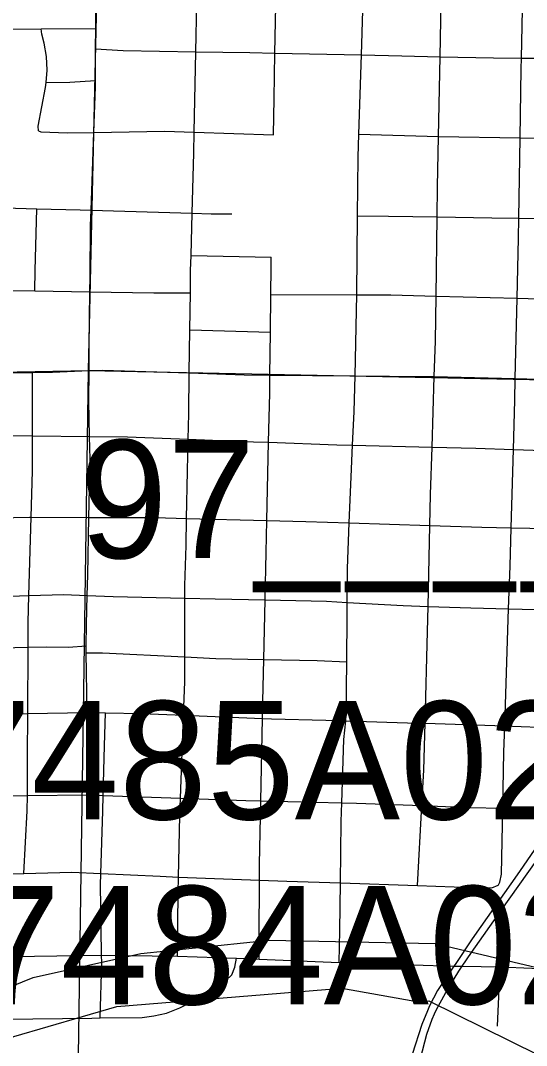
# Model space of a CAD drawing. Extents: x -157.2 to -99.3, y 12.2 to 46.2.
# Drawn here: x -149.636 to -149.165, y 36.773 to 37.727 of the extents above; entities that cross this region are included whole.
import ezdxf

# ---------------------------------------------------------------- set-up
doc = ezdxf.new("R2010")
doc.units = 0
for name, color, linetype in [('tdCoCityStreetMajor', 7, 'Continuous'), ('tdCoCityStreetMinor', 7, 'Continuous'), ('tdCoRRCL', 7, 'Continuous'), ('tdCoSectLine', 7, 'Continuous'), ('tdCoStrucPriMaintName', 7, 'Continuous')]:
    doc.layers.add(name, color=color, linetype=linetype)

msp = doc.modelspace()

# ---------------------------------------------------------------- linework, layer by layer
at = {"layer": 'tdCoCityStreetMajor'}
msp.add_line((-149.18757, 36.90003), (-149.14737, 36.95671), dxfattribs=at)
for points in [[(-149.47613, 37.54812), (-149.47462, 37.60434), (-149.47424, 37.62363), (-149.47279, 37.69839), (-149.4719, 37.74416), (-149.47158, 37.77249), (-149.47072, 37.84725), (-149.47042, 37.87264), (-149.4682, 37.93725), (-149.46706, 37.9482)], [(-149.47984, 37.3377), (-149.4793, 37.36118), (-149.47881, 37.39938), (-149.47829, 37.43952), (-149.47784, 37.47385), (-149.47757, 37.4946), (-149.4772, 37.50858), (-149.47613, 37.54812)], [(-149.48132, 37.26398), (-149.48132, 37.26399), (-149.48053, 37.30791), (-149.47984, 37.3377)], [(-149.483, 37.13505), (-149.483, 37.13505), (-149.483, 37.18971), (-149.483, 37.20138), (-149.48177, 37.23862), (-149.48132, 37.26398)], [(-149.48418, 37.08057), (-149.48417, 37.08086), (-149.483, 37.11186), (-149.483, 37.13505)], [(-149.6518, 37.08206), (-149.62933, 37.08241), (-149.57395, 37.08325), (-149.55689, 37.08299), (-149.52303, 37.08246), (-149.48417, 37.08086), (-149.41059, 37.07782), (-149.40229, 37.07748), (-149.35162, 37.07616), (-149.3331, 37.0756), (-149.26579, 37.07354), (-149.25914, 37.07332), (-149.18491, 37.07088), (-149.17786, 37.07065), (-149.14505, 37.06934), (-149.11748, 37.06829), (-149.10745, 37.06829)], [(-149.15364, 36.961), (-149.17129, 36.93525), (-149.19319, 36.904)], [(-149.19319, 36.904), (-149.21519, 36.87261), (-149.23114, 36.84887)], [(-149.22588, 36.84532), (-149.22471, 36.84705), (-149.21593, 36.86004), (-149.18757, 36.90003)], [(-149.23114, 36.84887), (-149.2323, 36.84714), (-149.24749, 36.82452), (-149.25514, 36.81022), (-149.25704, 36.80562)], [(-149.25041, 36.80269), (-149.24873, 36.80628), (-149.23985, 36.82255), (-149.22777, 36.84253), (-149.22588, 36.84532)], [(-149.25704, 36.80562), (-149.26229, 36.79296), (-149.27117, 36.76485), (-149.27522, 36.74352)], [(-149.26736, 36.74194), (-149.26328, 36.76139), (-149.25761, 36.78383), (-149.25267, 36.79789), (-149.25041, 36.80269)]]:
    msp.add_lwpolyline(points, dxfattribs=at)
at = {"layer": 'tdCoCityStreetMinor'}
for p, q in [((-149.47424, 37.62363), (-149.40047, 37.62118)), ((-149.32081, 37.62166), (-149.2466, 37.61951)), ((-149.5703, 37.55078), (-149.47613, 37.54812)), ((-149.4772, 37.50858), (-149.40244, 37.50704)), ((-149.24889, 37.47095), (-149.17342, 37.46894)), ((-149.17342, 37.46894), (-149.09896, 37.46695)), ((-149.47829, 37.43952), (-149.40324, 37.43722)), ((-149.62505, 37.34078), (-149.62505, 37.39983)), ((-149.17513, 37.39409), (-149.10039, 37.39226)), ((-149.18133, 37.17986), (-149.10611, 37.17813)), ((-149.62933, 37.08257), (-149.62908, 37.14402)), ((-149.57395, 37.08325), (-149.57396, 37.08352)), ((-149.48708, 37.00366), (-149.48418, 37.08057)), ((-149.26621, 36.92216), (-149.26212, 36.99662)), ((-149.48887, 36.93019), (-149.41351, 36.92736)), ((-149.19112, 36.92245), (-149.19092, 36.9228)), ((-149.33933, 36.8506), (-149.27071, 36.84838)), ((-149.19162, 36.79126), (-149.1892, 36.84665))]:
    msp.add_line(p, q, dxfattribs=at)
for points in [[(-149.32081, 37.62166), (-149.31855, 37.69538), (-149.31728, 37.73676), (-149.31728, 37.76978), (-149.31728, 37.83491), (-149.3171, 37.84482), (-149.31654, 37.87536), (-149.31605, 37.8936), (-149.31309, 38.0031), (-149.31219, 38.07198), (-149.31138, 38.13468), (-149.31111, 38.15525), (-149.30938, 38.20343), (-149.3068, 38.27496), (-149.30594, 38.29903), (-149.30451, 38.34757), (-149.30273, 38.40778), (-149.3021, 38.42145), (-149.30125, 38.43984), (-149.29914, 38.48275), (-149.29914, 38.48275)], [(-149.40047, 37.62118), (-149.39989, 37.65489), (-149.39908, 37.69706), (-149.39765, 37.77095), (-149.39693, 37.80828), (-149.39628, 37.84596), (-149.3954, 37.89724)], [(-149.25476, 37.25741), (-149.25415, 37.28621), (-149.2527, 37.33042), (-149.25055, 37.39594), (-149.24946, 37.429), (-149.24889, 37.47095), (-149.24787, 37.5447), (-149.24749, 37.57252), (-149.2466, 37.61951), (-149.24518, 37.69377), (-149.24453, 37.72789), (-149.24363, 37.76906), (-149.242, 37.84412)], [(-149.56615, 37.70097), (-149.56605, 37.71988), (-149.56586, 37.75304), (-149.56553, 37.77346)], [(-149.17067, 37.6183), (-149.16967, 37.6825), (-149.16945, 37.69252), (-149.16779, 37.76818)], [(-149.81506, 37.7156), (-149.73366, 37.71816), (-149.67768, 37.71932), (-149.65435, 37.7195), (-149.61694, 37.71956), (-149.56605, 37.71988)], [(-149.61937, 37.6248), (-149.61962, 37.629), (-149.61271, 37.665), (-149.61228, 37.6698), (-149.61124, 37.68128), (-149.61173, 37.69385), (-149.61395, 37.70643), (-149.61617, 37.71482), (-149.61694, 37.71956)], [(-149.5703, 37.55078), (-149.56781, 37.6233), (-149.56635, 37.66574), (-149.56632, 37.67153), (-149.56615, 37.70097)], [(-149.56615, 37.70097), (-149.54046, 37.69953), (-149.47279, 37.69839)], [(-149.47279, 37.69839), (-149.42258, 37.69755), (-149.39908, 37.69706), (-149.31855, 37.69538)], [(-149.31855, 37.69538), (-149.28078, 37.69459), (-149.24518, 37.69377)], [(-149.24518, 37.69377), (-149.19546, 37.69262), (-149.16945, 37.69252), (-149.09444, 37.69224)], [(-149.61228, 37.6698), (-149.59003, 37.67018), (-149.56632, 37.67153)], [(-149.61937, 37.6248), (-149.61715, 37.62382), (-149.59225, 37.62283), (-149.56781, 37.6233)], [(-149.56781, 37.6233), (-149.50199, 37.62456), (-149.47424, 37.62363)], [(-149.32204, 37.54578), (-149.32147, 37.60014), (-149.32081, 37.62166)], [(-149.2466, 37.61951), (-149.17067, 37.6183), (-149.11576, 37.61763), (-149.09591, 37.61739)], [(-149.18491, 37.07065), (-149.18491, 37.07088), (-149.18133, 37.17986), (-149.18003, 37.21961), (-149.179, 37.25532), (-149.1769, 37.32821), (-149.17559, 37.37399), (-149.17513, 37.39409), (-149.17342, 37.46894), (-149.17213, 37.52491), (-149.17184, 37.54355), (-149.17067, 37.6183)], [(-149.69603, 37.55399), (-149.67091, 37.55378), (-149.62099, 37.55228), (-149.58041, 37.55107), (-149.5703, 37.55078)], [(-149.62285, 37.4757), (-149.62233, 37.49484), (-149.62099, 37.55228)], [(-149.57224, 37.40155), (-149.57202, 37.42456), (-149.57145, 37.47494), (-149.57128, 37.48892), (-149.57079, 37.53652), (-149.5703, 37.55078)], [(-149.47613, 37.54812), (-149.45834, 37.54762), (-149.4393, 37.54736)], [(-149.33217, 37.13051), (-149.33183, 37.17351), (-149.33176, 37.18577), (-149.33158, 37.21741), (-149.32987, 37.25978), (-149.32813, 37.30274), (-149.3267, 37.33211), (-149.32517, 37.36365), (-149.32439, 37.39674), (-149.32295, 37.45736), (-149.3228, 37.47221), (-149.32204, 37.54578)], [(-149.32204, 37.54578), (-149.29336, 37.5454), (-149.24787, 37.5447), (-149.19694, 37.54392), (-149.17184, 37.54355), (-149.09748, 37.54248)], [(-149.4049, 37.33486), (-149.40384, 37.38042), (-149.40366, 37.39744), (-149.40324, 37.43722), (-149.40287, 37.47253), (-149.40261, 37.49755), (-149.40244, 37.50704)], [(-149.69815, 37.47788), (-149.67722, 37.47651), (-149.62285, 37.4757), (-149.57145, 37.47494)], [(-149.57145, 37.47494), (-149.51175, 37.47405), (-149.47784, 37.47385)], [(-149.40287, 37.47253), (-149.3228, 37.47221), (-149.29104, 37.47208), (-149.24889, 37.47095)], [(-149.69885, 37.39869), (-149.62505, 37.39983), (-149.60617, 37.40012), (-149.57224, 37.40155), (-149.57224, 37.40155)], [(-149.57391, 37.19231), (-149.5735, 37.21149), (-149.5724, 37.26489), (-149.57128, 37.31926), (-149.57177, 37.34022), (-149.57252, 37.37302), (-149.57224, 37.40155)], [(-149.57224, 37.40155), (-149.55932, 37.40209), (-149.47881, 37.39938), (-149.47881, 37.39938)], [(-149.47881, 37.39938), (-149.42763, 37.39765), (-149.40366, 37.39744), (-149.32439, 37.39674)], [(-149.32439, 37.39674), (-149.25994, 37.39617), (-149.25055, 37.39594), (-149.17513, 37.39409)], [(-149.77458, 37.3388), (-149.74147, 37.33985), (-149.6994, 37.34043), (-149.65343, 37.34108), (-149.62505, 37.34078), (-149.57177, 37.34022), (-149.53654, 37.33985), (-149.47984, 37.3377)], [(-149.62829, 37.19215), (-149.62625, 37.265), (-149.62505, 37.30816), (-149.62505, 37.34078)], [(-149.47984, 37.3377), (-149.41916, 37.33541), (-149.4049, 37.33486), (-149.34148, 37.33245), (-149.3267, 37.33211), (-149.2527, 37.33042), (-149.21176, 37.32949), (-149.1769, 37.32821), (-149.13087, 37.32653), (-149.10211, 37.32604)], [(-149.40824, 37.18806), (-149.40729, 37.23221), (-149.4066, 37.26202), (-149.4049, 37.33486), (-149.4049, 37.33486)], [(-149.77597, 37.26237), (-149.73676, 37.26303), (-149.70093, 37.26368), (-149.62776, 37.265), (-149.62625, 37.265)], [(-149.62625, 37.265), (-149.5724, 37.26489), (-149.51062, 37.26476), (-149.48132, 37.26399)], [(-149.48132, 37.26399), (-149.4066, 37.26202), (-149.3703, 37.26106), (-149.32987, 37.25978), (-149.25476, 37.25741), (-149.20631, 37.25588), (-149.179, 37.25532), (-149.10964, 37.25391), (-149.10421, 37.25335), (-149.10002, 37.25292), (-149.09385, 37.24971), (-149.08547, 37.24355), (-149.08167, 37.24082), (-149.06352, 37.22777), (-149.02752, 37.2036), (-149.02357, 37.1999)], [(-149.25914, 37.07359), (-149.25686, 37.15872), (-149.25636, 37.18207), (-149.25476, 37.25741)], [(-149.85265, 37.18837), (-149.82184, 37.1888), (-149.77789, 37.18906), (-149.73676, 37.1893), (-149.70288, 37.19011), (-149.65464, 37.19127), (-149.62829, 37.19215), (-149.5957, 37.19324), (-149.57391, 37.19231), (-149.54983, 37.19127), (-149.483, 37.18971), (-149.45464, 37.18905), (-149.40824, 37.18806), (-149.35107, 37.18683), (-149.33176, 37.18577), (-149.33176, 37.18577)], [(-149.62908, 37.14402), (-149.62908, 37.14402), (-149.62899, 37.1671), (-149.62829, 37.19215)], [(-149.57482, 37.14536), (-149.57449, 37.16513), (-149.57391, 37.19231)], [(-149.41387, 36.85372), (-149.4137, 36.87413), (-149.41351, 36.92736), (-149.41346, 36.9422), (-149.41221, 37.00119), (-149.41059, 37.07782), (-149.41025, 37.09386), (-149.40942, 37.13263), (-149.40824, 37.18806), (-149.40824, 37.18806)], [(-149.33176, 37.18577), (-149.27955, 37.18288), (-149.25636, 37.18207), (-149.21642, 37.18067), (-149.18133, 37.17986)], [(-149.85356, 37.13823), (-149.77819, 37.13976), (-149.74292, 37.14047), (-149.70331, 37.14188), (-149.66672, 37.14318), (-149.62908, 37.14402)], [(-149.62908, 37.14402), (-149.61148, 37.14441), (-149.59126, 37.14417), (-149.57482, 37.14532)], [(-149.57396, 37.08352), (-149.57492, 37.13882), (-149.57482, 37.14532), (-149.57482, 37.14536)], [(-149.57492, 37.13882), (-149.55969, 37.13899), (-149.483, 37.13505), (-149.45415, 37.13356), (-149.40942, 37.13263)], [(-149.40942, 37.13263), (-149.3597, 37.13159), (-149.33217, 37.13051)], [(-149.33669, 36.99938), (-149.33479, 37.0581), (-149.3331, 37.0756), (-149.33257, 37.08104), (-149.33217, 37.13051)], [(-149.63309, 36.93351), (-149.62973, 36.99176), (-149.62966, 37.0061), (-149.62948, 37.04257), (-149.62933, 37.08241), (-149.62933, 37.08257)], [(-149.55909, 37.00618), (-149.55797, 37.05243), (-149.55689, 37.08299)], [(-149.26212, 36.99662), (-149.26031, 37.0295), (-149.25914, 37.07332), (-149.25914, 37.07359)], [(-149.18672, 36.99413), (-149.1857, 37.04674), (-149.18491, 37.07065)], [(-149.81102, 37.00302), (-149.77984, 37.00383), (-149.73586, 37.00497), (-149.70602, 37.00529), (-149.62966, 37.0061), (-149.57384, 37.0067), (-149.55909, 37.00618)], [(-149.56054, 36.85741), (-149.56093, 36.88202), (-149.56142, 36.92271), (-149.56111, 36.93348), (-149.55945, 36.99152), (-149.55909, 37.00618)], [(-149.55909, 37.00618), (-149.48708, 37.00366), (-149.42612, 37.00152), (-149.41221, 37.00119), (-149.33669, 36.99938), (-149.32304, 36.99905), (-149.26212, 36.99662), (-149.21823, 36.99486), (-149.18672, 36.99413), (-149.1582, 36.99346)], [(-149.48983, 36.85644), (-149.48917, 36.91581), (-149.48887, 36.93019), (-149.48769, 36.98757), (-149.48708, 37.00366)], [(-149.33809, 36.92466), (-149.33726, 36.9819), (-149.33669, 36.99938)], [(-149.19092, 36.9228), (-149.1894, 36.92541), (-149.18792, 36.93281), (-149.18672, 36.99413)], [(-149.78083, 36.92963), (-149.75314, 36.9301), (-149.7076, 36.93139), (-149.63309, 36.93351), (-149.58841, 36.93478), (-149.56111, 36.93348)], [(-149.56111, 36.93348), (-149.50604, 36.93084), (-149.48887, 36.93019)], [(-149.41351, 36.92736), (-149.38792, 36.9264), (-149.33809, 36.92466)], [(-149.33933, 36.8506), (-149.33873, 36.88054), (-149.33809, 36.92466)], [(-149.33809, 36.92466), (-149.26621, 36.92216), (-149.23206, 36.92097), (-149.19704, 36.92023), (-149.19112, 36.92245)], [(-150.04294, 36.88404), (-150.03242, 36.88309), (-150.02819, 36.8822), (-150.00717, 36.86746), (-149.982, 36.85193), (-149.9314, 36.85169), (-149.8568, 36.85285), (-149.78257, 36.85399), (-149.70692, 36.85518), (-149.56054, 36.85741), (-149.48984, 36.85644)], [(-149.56198, 36.799), (-149.56043, 36.85071), (-149.56054, 36.85741)], [(-149.85811, 36.79396), (-149.82677, 36.79522), (-149.78354, 36.79604), (-149.72245, 36.79719), (-149.70705, 36.79737), (-149.56956, 36.79892), (-149.56198, 36.799), (-149.5227, 36.79941), (-149.51185, 36.80089), (-149.50002, 36.8036), (-149.48769, 36.80829), (-149.47314, 36.81544), (-149.45859, 36.82407), (-149.44478, 36.83394), (-149.43935, 36.83911), (-149.43639, 36.84627), (-149.43485, 36.85472)], [(-149.48984, 36.85644), (-149.48983, 36.85644), (-149.43485, 36.85472), (-149.41387, 36.85372)], [(-149.41387, 36.85372), (-149.41387, 36.85372), (-149.33933, 36.8506)], [(-149.27071, 36.84838), (-149.2323, 36.84714), (-149.2285, 36.8471)], [(-149.2285, 36.8471), (-149.22471, 36.84705), (-149.1892, 36.84665)], [(-149.1892, 36.84665), (-149.1598, 36.84524), (-149.11572, 36.84362)]]:
    msp.add_lwpolyline(points, dxfattribs=at)
at = {"layer": 'tdCoRRCL'}
for points in [[(-151.47912, 37.18686), (-151.43954, 37.12028), (-151.27636, 36.98904), (-151.22723, 36.96719), (-151.20425, 36.94915), (-151.0472, 36.87976), (-150.99436, 36.86359), (-150.95673, 36.86237), (-150.89425, 36.82854), (-150.62396, 36.75454), (-150.55316, 36.74061), (-150.48773, 36.72973), (-150.22498, 36.67803), (-150.05197, 36.65808), (-149.97131, 36.66426), (-149.90529, 36.67307), (-149.64244, 36.78175), (-149.54629, 36.80975), (-149.33672, 36.8266), (-149.26357, 36.81371), (-149.25564, 36.81485)], [(-149.84574, 36.74703), (-149.62424, 36.8367), (-149.52397, 36.85884), (-149.40441, 36.87147), (-149.24968, 36.86832), (-149.12736, 36.8393), (-149.03429, 36.80614), (-148.89622, 36.73772), (-148.83599, 36.69778), (-148.8235, 36.69458), (-148.68999, 36.64467), (-148.54798, 36.60964)], [(-149.25564, 36.81485), (-149.10343, 36.73977), (-149.07913, 36.72959), (-149.00623, 36.70108), (-148.7997, 36.6115), (-148.67619, 36.55856), (-148.60936, 36.53614), (-148.5182, 36.51974), (-148.34398, 36.48292), (-147.79006, 36.43548), (-147.70156, 36.43893)]]:
    msp.add_lwpolyline(points, dxfattribs=at)
at = {"layer": 'tdCoSectLine'}
for points in [[(-149.57262, 37.40155), (-149.55052, 38.39228)], [(-150.46478, 37.37383), (-150.42764, 37.37203), (-150.07124, 37.39225), (-149.57262, 37.40155)], [(-149.58737, 36.4023), (-149.57262, 37.40155)], [(-149.57262, 37.40155), (-149.0248, 37.39046), (-148.5697, 37.3709)]]:
    msp.add_lwpolyline(points, dxfattribs=at)

# ---------------------------------------------------------------- texts
at = {"layer": 'tdCoStrucPriMaintName'}
for s, p in [('97_____29', (-149.58103, 37.22698)), ('97485A029', (-149.78964, 36.98388)), ('97484A029', (-149.76269, 36.8117))]:
    msp.add_text(s, height=0.11, dxfattribs=at).set_placement(p)

doc.saveas('drawing.dxf')
